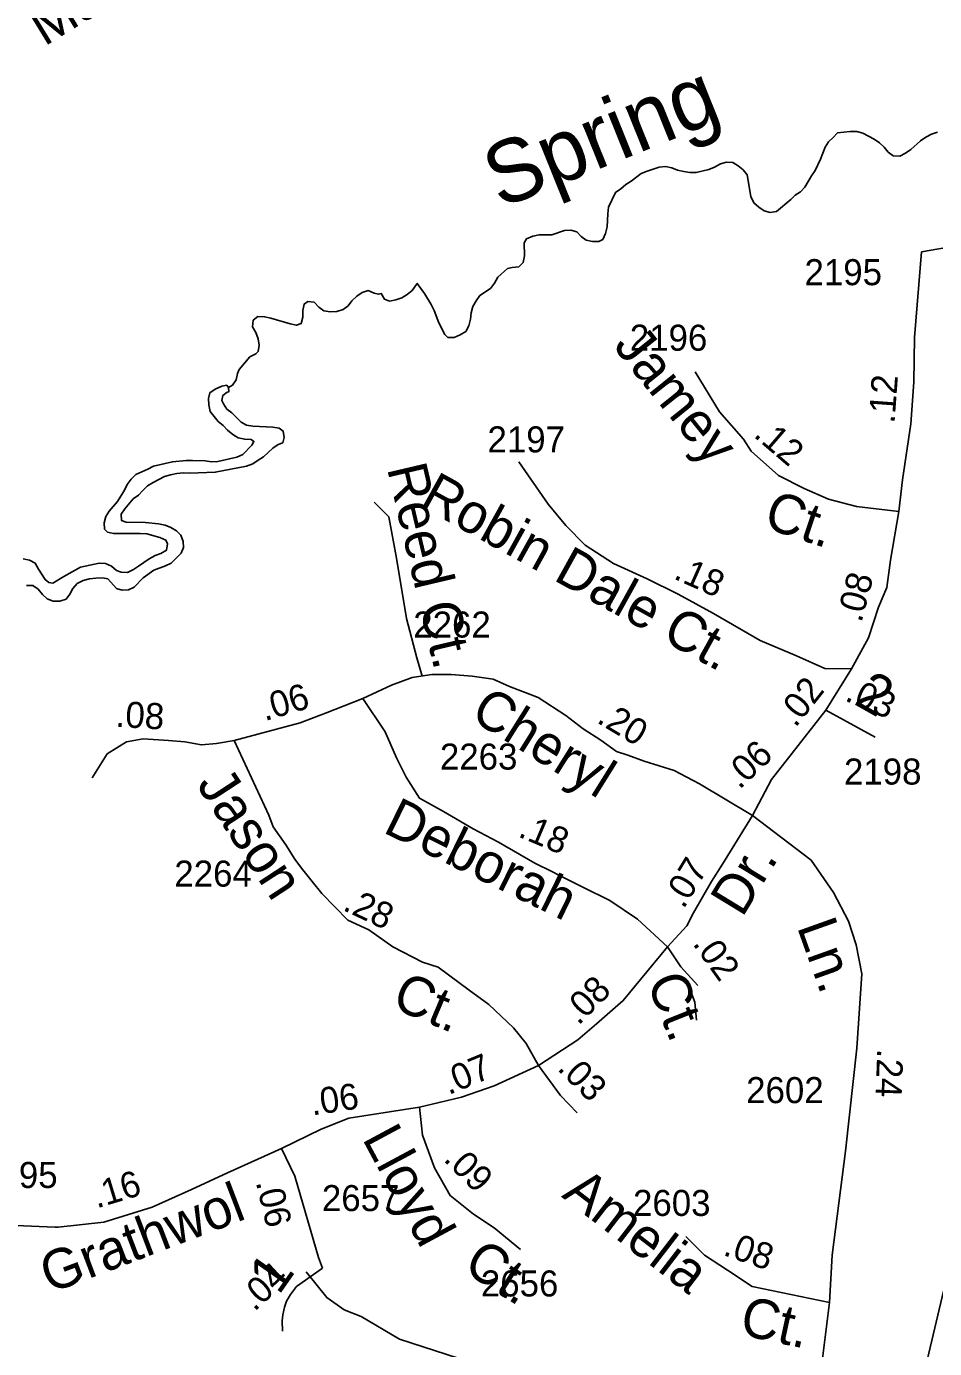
# Model space of a CAD drawing. Extents: x 2290055 to 2389491, y 66597 to 237875.
# Drawn here: x 2336408 to 2338586, y 187802 to 190974 of the extents above; entities that cross this region are included whole.
import ezdxf

# ---------------------------------------------------------------- set-up
doc = ezdxf.new("R2010")
doc.units = 0
for name, color, linetype in [('Exist Hydrographic Creek Double Shore', 7, 'Continuous'), ('Exist Hydrographic Creek Single Shore', 7, 'Continuous'), ('Exist Hydrographic Creek Single Shore Label', 7, 'Continuous'), ('Exist Road Non-System Type 51', 7, 'Continuous'), ('Exist Road Non-System Type 51 Label', 7, 'Continuous'), ('Exist Road Secondary Mileage Hundredths English Label', 7, 'Continuous'), ('Exist Road Secondary Type 51 Attributed', 7, 'Continuous'), ('Exist Road Secondary Type 51 Label', 7, 'Continuous'), ('Exist Road Secondary Type 51 Number Label', 7, 'Continuous'), ('Exist Utilities Electrical Transmission Line', 7, 'Continuous')]:
    doc.layers.add(name, color=color, linetype=linetype)

msp = doc.modelspace()

# ---------------------------------------------------------------- linework, layer by layer
at = {"layer": 'Exist Hydrographic Creek Double Shore'}
for points in [[(2336400, 189696.5), (2336415.2, 189693.8), (2336428.7, 189686.4), (2336436.5, 189672.2), (2336452.7, 189646.7), (2336461, 189640.2), (2336471.2, 189638), (2336497, 189654.4), (2336537.2, 189676.9), (2336582.2, 189686), (2336597.5, 189685.6), (2336611.7, 189679), (2336623.7, 189669), (2336634.5, 189664.3), (2336649.7, 189664.1), (2336664, 189671.2), (2336676.7, 189678.9), (2336702, 189696.7), (2336716, 189704.4), (2336730.2, 189709.5), (2336743.5, 189717.4), (2336745.7, 189732.5), (2336742, 189741.3), (2336727.5, 189748.1), (2336696, 189756.5), (2336680.5, 189757.4), (2336616.7, 189757.2), (2336602.2, 189760.8), (2336595.2, 189767.8), (2336594, 189783.4), (2336598, 189797.9), (2336606.2, 189810.8), (2336626.2, 189834.6), (2336643, 189861.7), (2336649.5, 189875.2), (2336658.7, 189887.9), (2336670.2, 189898.6), (2336699, 189911.5), (2336712.2, 189919), (2336757.7, 189929.6), (2336790.7, 189932.2), (2336806.2, 189932.5), (2336836.5, 189932.1), (2336851.5, 189929.7), (2336867, 189930.3), (2336912.2, 189940.7), (2336926.5, 189947), (2336948.5, 189969), (2336953.2, 189978.2), (2336946.7, 189982.8), (2336931.2, 189983.7), (2336915.5, 189986.7), (2336903, 189994.9), (2336890.2, 190005), (2336879.7, 190016.2), (2336867.5, 190026), (2336848, 190050.5), (2336844.7, 190066.1), (2336844.5, 190081.4), (2336847.5, 190095.1), (2336860.2, 190104.1), (2336876, 190111), (2336888, 190113.2), (2336892.2, 190107.6)], [(2336407.5, 189632.8), (2336423, 189632.3), (2336435.5, 189623.6), (2336446, 189611.3), (2336457.5, 189601), (2336472, 189594.8), (2336487.5, 189595.4), (2336502.7, 189599.7), (2336512, 189612), (2336518.7, 189625.5), (2336529, 189637.1), (2336543.5, 189644.4), (2336559, 189648.3), (2336574.2, 189650.5), (2336590.2, 189650.9), (2336602.7, 189648.8), (2336623.5, 189625.1), (2336637.2, 189621.3), (2336652.5, 189622.1), (2336665.7, 189628.9), (2336687.5, 189650.7), (2336713, 189669.7), (2336741.5, 189679.6), (2336755, 189686.3), (2336779, 189709.9), (2336784.5, 189723.5), (2336783.7, 189738.5), (2336778.2, 189753.1), (2336767.7, 189764), (2336754.2, 189771.9), (2336740, 189777.6), (2336724.5, 189780.5), (2336693.2, 189783.7), (2336647, 189784.7), (2336635.2, 189789), (2336635, 189803.8), (2336643.2, 189816.5), (2336663.2, 189840.3), (2336676, 189849.2), (2336686.7, 189860.9), (2336698, 189871.4), (2336711.2, 189879.5), (2336738.5, 189894.2), (2336753.2, 189898.3), (2336768.5, 189901.4), (2336784.5, 189902.9), (2336799.5, 189902.5), (2336860.5, 189904.4), (2336935.5, 189919.3), (2336950.5, 189924.7), (2336963.5, 189933), (2336976.2, 189941.7), (2336999, 189962), (2337011.7, 189971), (2337022.5, 189975.2), (2337026, 189987.5), (2337023.2, 190003.1), (2337014, 190010.4), (2336998.5, 190012.8), (2336951, 190014.9), (2336935.5, 190017.4), (2336922.5, 190024.4), (2336900.5, 190046.6), (2336888.2, 190056.1), (2336880, 190068.8), (2336876.5, 190076.6), (2336878.7, 190088.9), (2336889, 190096.2), (2336892.9, 190097.3), (2336892.2, 190107.6)]]:
    msp.add_lwpolyline(points, dxfattribs=at)
at = {"layer": 'Exist Hydrographic Creek Single Shore'}
for points in [[(2338072.2, 190644.1), (2338087, 190648.5), (2338102, 190647.4), (2338115, 190639.4), (2338126.7, 190629.8), (2338136.5, 190617.9), (2338145.2, 190565.7), (2338152.7, 190550.7), (2338164.2, 190540.1), (2338177, 190531.3), (2338192, 190527.4), (2338206.7, 190529.7), (2338241.2, 190558.9), (2338251.5, 190569.3), (2338264.5, 190577.3), (2338275, 190588.6), (2338290.5, 190615.9), (2338299.5, 190628.8), (2338312.2, 190655.6), (2338323.5, 190684), (2338331.2, 190697.2), (2338343, 190707.3), (2338353.5, 190718.5), (2338383.7, 190722.1), (2338399.5, 190721.6), (2338414, 190717.7), (2338441.2, 190703.2), (2338454, 190694.8), (2338465, 190684.5), (2338474.7, 190672.4), (2338487, 190663.9), (2338502.5, 190663.2), (2338516.5, 190669.8), (2338529.2, 190678.4), (2338552, 190699.7), (2338564.7, 190708), (2338578.5, 190715.4), (2338593.2, 190720.7)], [(2336892.2, 190107.6), (2336902, 190113.6), (2336910.5, 190126.5), (2336913.5, 190141.3), (2336917.7, 190151.3), (2336943.7, 190181.4), (2336957.5, 190188.3), (2336963.2, 190194.4), (2336965.5, 190209.3), (2336963.5, 190224.4), (2336957.5, 190239.5), (2336950.2, 190253.3), (2336951.7, 190268.9), (2336963, 190278), (2336979, 190277.5), (2336994.2, 190273.8), (2337040, 190260.4), (2337055, 190257.1), (2337066.5, 190261), (2337070.5, 190276.3), (2337070.7, 190292.7), (2337073.5, 190308), (2337082.5, 190313.8), (2337098, 190312.2), (2337108.7, 190300.8), (2337121.2, 190291.8), (2337137, 190289.4), (2337152.2, 190289.7), (2337167, 190294.7), (2337179.2, 190303.5), (2337188.5, 190316), (2337200.2, 190326.8), (2337213.2, 190335.4), (2337227.5, 190340.2), (2337241.5, 190334.1), (2337252.2, 190331.4), (2337258.5, 190333), (2337266.2, 190320), (2337278.7, 190315.2), (2337294, 190317.9), (2337308.2, 190322.5), (2337321.2, 190331.1), (2337333, 190340.6), (2337345, 190357.6), (2337362.5, 190333.5), (2337378.7, 190306.7), (2337386, 190292.4), (2337397.2, 190263.2), (2337411.2, 190235.2), (2337418.5, 190227.5), (2337433.5, 190227.9), (2337448, 190234), (2337461.5, 190242), (2337469, 190255.9), (2337472.7, 190271.6), (2337474.5, 190286.9), (2337478.7, 190302.2), (2337486, 190316), (2337495.2, 190328.1), (2337521, 190345.6), (2337530, 190358.3), (2337538.5, 190372.1), (2337561.5, 190393.1), (2337573, 190395.6), (2337588.5, 190397.3), (2337599.5, 190407.9), (2337602, 190424), (2337601.5, 190454.6), (2337607, 190464.5), (2337622.5, 190470.5), (2337637.2, 190473.7), (2337668.2, 190474.4), (2337698, 190484.2), (2337713.5, 190485.1), (2337727.7, 190481.4), (2337738.5, 190470.4), (2337750.5, 190461.2), (2337765.7, 190458.1), (2337781, 190458.2), (2337790.2, 190463), (2337797, 190477.1), (2337800.7, 190492.9), (2337802, 190524.4), (2337804.2, 190540.2), (2337820.2, 190575.9), (2337833.2, 190584.6), (2337845, 190595.2), (2337858, 190602.7), (2337882.5, 190621.4), (2337896.5, 190627.1), (2337925.2, 190636.5), (2337940.5, 190638.2), (2337955.5, 190634.9), (2337969.5, 190629.6), (2337984.2, 190626.2), (2337999, 190623.7), (2338014.2, 190623.9), (2338044.2, 190630.8), (2338058.2, 190636.7), (2338072.2, 190644.1)]]:
    msp.add_lwpolyline(points, dxfattribs=at)
at = {"layer": 'Exist Road Non-System Type 51'}
for points in [[(2337241.7, 189832.7), (2337276.6, 189797.8), (2337295.4, 189698.4), (2337319.5, 189553.4), (2337343.7, 189459.4), (2337357.2, 189415.3)], [(2337986.3, 188681.3), (2337997, 188668.5), (2338011.3, 188632.6), (2338014.9, 188589.5)], [(2337078.3, 187986.1), (2337128, 187923.9), (2337169.5, 187894.9), (2337210.9, 187878.3), (2337302.1, 187824.4), (2337443, 187778.7), (2337600.5, 187737.3), (2337712.5, 187695.8), (2337774.6, 187675), (2337816.1, 187675), (2337870, 187683.3), (2337923.9, 187683.3), (2337981.9, 187666.8), (2338031.6, 187641.9), (2338089.7, 187604.5), (2338118.7, 187587.9), (2338139.4, 187598.9)]]:
    msp.add_lwpolyline(points, dxfattribs=at)
at = {"layer": 'Exist Road Secondary Type 51 Attributed'}
for p, q in [((2338386.9, 189432.6), (2338325.4, 189333.8)), ((2338325.4, 189333.8), (2338443.8, 189268.5))]:
    msp.add_line(p, q, dxfattribs=at)
for points in [[(2338890.4, 190416.8), (2338815.1, 190438.3), (2338719.7, 190451.1), (2338638, 190447.4), (2338554.3, 190433.5)], [(2338554.3, 190433.5), (2338538.2, 190227.7), (2338536.4, 190120.5), (2338529.1, 190020.7), (2338509.2, 189886.3), (2338500.4, 189810)], [(2338500.4, 189810), (2338398.5, 189822), (2338331.3, 189840.2), (2338273.2, 189865.6), (2338211.5, 189896.5), (2338146.2, 189954.6), (2338128, 189983.6), (2338070, 190049), (2338011.9, 190145.2)], [(2338386.9, 189432.6), (2338322.4, 189433.7), (2338254.5, 189464), (2338167.3, 189500.4), (2338055.7, 189565.8), (2337970.9, 189611.9), (2337896.9, 189648.3), (2337815.7, 189685.8), (2337747.8, 189729.5), (2337701.5, 189776.7), (2337659.1, 189827.7), (2337588.4, 189929.5)], [(2338500.4, 189810), (2338480.1, 189693.1), (2338471.1, 189627.7), (2338451.1, 189580.8), (2338427.5, 189507.1), (2338386.9, 189432.6)], [(2338149, 189080.7), (2338022.1, 189156.7), (2337961.1, 189189), (2337889.5, 189211.4), (2337850.1, 189225.8), (2337823.2, 189234.7), (2337785.7, 189261.6), (2337742.7, 189288.4), (2337701.6, 189320.7), (2337635.4, 189363.6), (2337566.4, 189390), (2337527, 189408), (2337476.7, 189415.2), (2337426.5, 189418.8), (2337379.9, 189418.8), (2337333.2, 189411.6), (2337283, 189393.6), (2337214.8, 189361.3)], [(2337214.8, 189361.3), (2337125, 189326.4), (2337064.1, 189303.1), (2336906.2, 189260.8)], [(2337214.8, 189361.3), (2337268.1, 189281.6), (2337294.9, 189219), (2337318.2, 189172.4), (2337350.4, 189122.3), (2337407.7, 189090.1), (2337479.2, 189048.9), (2337540.1, 189016.7), (2337627.4, 188966.4), (2337669.5, 188945.4), (2337684.8, 188937.7), (2337742.2, 188909), (2337806.8, 188876.7), (2337873.3, 188831.9), (2337945, 188765.7)], [(2338325.4, 189333.8), (2338244.2, 189230.3), (2338195.2, 189166.8), (2338149, 189080.7)], [(2336906.2, 189260.8), (2336863.2, 189253.6), (2336827.3, 189250), (2336787.8, 189257.2), (2336748.4, 189260.8), (2336687.4, 189264.4), (2336647.9, 189257.2), (2336601.3, 189228.5), (2336565.4, 189171.1)], [(2336906.2, 189260.8), (2336989, 189081.8), (2336999.7, 189053.2), (2337030.1, 189010.2), (2337051.6, 188976.2), (2337067.7, 188954.7), (2337092.7, 188922.5), (2337116, 188893.8), (2337178.9, 188830), (2337229.2, 188806.1), (2337286.6, 188765.4), (2337358, 188729.1), (2337395.6, 188716.6), (2337469.6, 188661.3), (2337517.1, 188627.6), (2337576.3, 188571.6), (2337606.7, 188534), (2337635.9, 188480.8)], [(2338149, 189080.7), (2338077.3, 188963.7), (2338050.5, 188922.5), (2338007.5, 188847.3), (2337991.4, 188815.8), (2337945, 188765.7)], [(2338149, 189080.7), (2338290.3, 188973.3), (2338343.9, 188896.3), (2338379.7, 188827.6), (2338397.6, 188770.3), (2338411.9, 188701.2), (2338399.4, 188522.2), (2338372.6, 188275.1), (2338340.4, 188026), (2338333.7, 187912.4)], [(2337945, 188765.7), (2337880.5, 188686.9), (2337839.3, 188636.7), (2337774.9, 188581.2), (2337730.2, 188542.9), (2337635.9, 188480.8)], [(2337945, 188765.7), (2337977.1, 188717.3), (2338018.3, 188672.5)], [(2337635.9, 188480.8), (2337529.8, 188431.9), (2337451.1, 188405.1), (2337397.4, 188392.5), (2337350.6, 188380.8)], [(2337635.9, 188480.8), (2337689, 188408.6), (2337728.4, 188367.5)], [(2337350.6, 188380.8), (2337180.9, 188354.9), (2337114.7, 188328.1), (2337019.4, 188281.8)], [(2337350.6, 188380.8), (2337358, 188313.8), (2337386.6, 188235), (2337424.2, 188168.7), (2337479.7, 188124), (2337529.8, 188091.7), (2337592.4, 188039.8)], [(2337019.4, 188281.8), (2336890, 188223.4), (2336803.7, 188183.8), (2336709, 188141.3), (2336593.1, 188105.3), (2336483.6, 188093.4), (2336476.5, 188093.1), (2336381.3, 188096.7), (2336142.6, 188114.3)], [(2337019.4, 188281.8), (2337051.6, 188215.2), (2337108, 188020.4), (2337118, 187994.8)], [(2338333.7, 187912.4), (2338148.5, 187950.5), (2338089.5, 187989.9), (2338033.7, 188026), (2337989.4, 188070.3)], [(2337118, 187994.8), (2337055.6, 187950.3), (2337040.6, 187931.1), (2337031.2, 187915.7), (2337026.4, 187900.9), (2337022.3, 187882.3), (2337021.1, 187868.4), (2337021.4, 187843.8)], [(2338333.7, 187912.4), (2338307.6, 187701), (2338309.3, 187635.4), (2338296.2, 187555), (2338219.1, 187569.7), (2338163.3, 187604.2)]]:
    msp.add_lwpolyline(points, dxfattribs=at)
at = {"layer": 'Exist Utilities Electrical Transmission Line'}
msp.add_line((2338214.7, 186283.8), (2339176.2, 190341.7), dxfattribs=at)

# ---------------------------------------------------------------- texts
at = {"layer": 'Exist Hydrographic Creek Single Shore Label'}
msp.add_text('Spring', height=150, rotation=21.921, dxfattribs=at).set_placement((2337543.6, 190536))
at = {"layer": 'Exist Road Non-System Type 51 Label'}
msp.add_text('Reed Ct.', height=95, rotation=283.2458, dxfattribs=at).set_placement((2337272.2, 189914.2))
at = {"layer": 'Exist Road Secondary Mileage Hundredths English Label'}
for s, rotation, p in [('.12', 85.8428, (2338489.8, 190020.4)), ('.12', 319.3127, (2338149.6, 189991.2)), ('.18', 336.0259, (2337957.5, 189650)), ('.08', 75.2637, (2338410.4, 189541.8)), ('.06', 16.3983, (2336979.3, 189307)), ('.02', 51.6475, (2338252.1, 189289.8)), ('.03', 336.5833, (2338368.3, 189357.5)), ('.08', 356.6316, (2336620.3, 189293.7)), ('.20', 329.0226, (2337773.1, 189305.2)), ('.06', 43.5111, (2338117.7, 189141.6)), ('.18', 337.1553, (2337584.5, 189031)), ('.07', 58.5841, (2337983.8, 188854.7)), ('.28', 334.787, (2337163.9, 188854.9)), ('.02', 305.4705, (2338004.2, 188773.2)), ('.08', 45.0157, (2337731.5, 188575.6)), ('.07', 22.3913, (2337420.2, 188409.6)), ('.24', 267.9799, (2338448.6, 188521.6)), ('.03', 314.9847, (2337678.8, 188472.2)), ('.06', 8.5204, (2337093.2, 188360.9)), ('.09', 314.9835, (2337405.8, 188254.1)), ('.16', 16.9369, (2336576.1, 188137.7)), ('.06', 283.4509, (2336957.5, 188201.2)), ('.08', 340.9676, (2338076.2, 188026.7)), ('.04', 42.842, (2336954.4, 187889.2))]:
    msp.add_text(s, height=62.5, rotation=rotation, dxfattribs=at).set_placement(p)
at = {"layer": 'Exist Road Secondary Type 51 Label'}
for s, rotation, p in [('Marne Dr.', 31.4969, (2336450.5, 190925.1)), ('Jamey', 308.7864, (2337813.2, 190206.6)), ('Robin Dale Ct.', 331.0336, (2337347.7, 189825)), ('Ct.', 341.5561, (2338172.3, 189773.1)), ('2', 330.5241, (2338389.6, 189349.6)), ('Cheryl', 327.9805, (2337468.7, 189314.3)), ('Jason', 303.1864, (2336813.8, 189154.9)), ('Deborah', 333.8819, (2337260, 189041.5)), ('Dr.', 58.5841, (2338124.5, 188834)), ('Ln.', 289.6426, (2338255.3, 188814.1)), ('Ct.', 337.1097, (2337280.2, 188621.1)), ('Ct.', 291.7906, (2337894.5, 188682.1)), ('Lloyd', 298.2386, (2337211.9, 188305.9)), ('Amelia', 322.4149, (2337689.3, 188166.5)), ('Grathwol', 20.8653, (2336463.4, 187933.2)), ('Ct.', 327.5135, (2337451.7, 187989.6)), ('1', 55.008, (2337012.9, 187928.1)), ('Ct.', 347.7928, (2338115.3, 187835.9))]:
    msp.add_text(s, height=95, rotation=rotation, dxfattribs=at).set_placement(p)
at = {"layer": 'Exist Road Secondary Type 51 Number Label'}
for s, p in [('2195', (2338274, 190353.2)), ('2196', (2337854.9, 190195.9)), ('2197', (2337513.5, 189952)), ('2262', (2337335.5, 189507.7)), ('2263', (2337399.4, 189190.9)), ('2198', (2338368.7, 189155)), ('2264', (2336762.3, 188910.1)), ('2602', (2338134, 188390.6)), ('2195', (2336296.4, 188187)), ('2657', (2337116.3, 188131.5)), ('2603', (2337862.6, 188119.9)), ('2656', (2337497.6, 187926.7))]:
    msp.add_text(s, height=62.5, dxfattribs=at).set_placement(p)

doc.saveas('drawing.dxf')
